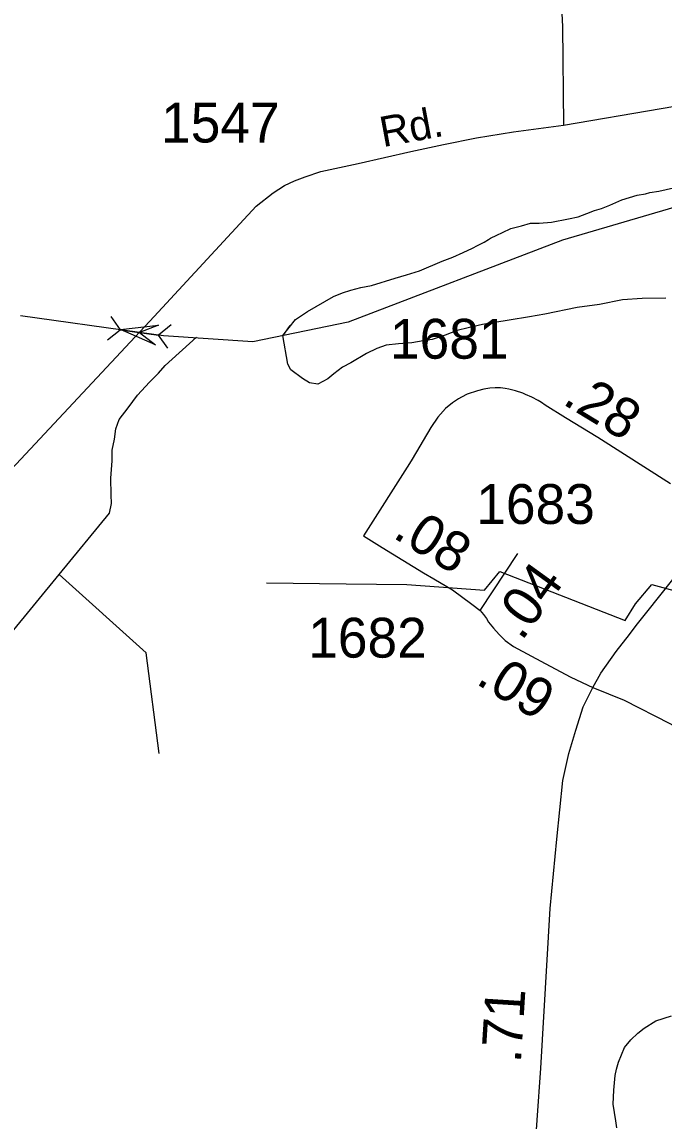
# Model space of a CAD drawing. Extents: x 2206922 to 2357709, y 510027 to 673830.
# Drawn here: x 2307313 to 2309326, y 615129 to 618576 of the extents above; entities that cross this region are included whole.
import ezdxf

# ---------------------------------------------------------------- set-up
doc = ezdxf.new("R2010")
doc.units = 0
for name, color, linetype in [('Exist Hydrographic Creek Single Shore', 7, 'Continuous'), ('Exist Hydrographic Misc Water Feature', 7, 'Continuous'), ('Exist Road Non-System Type 51', 7, 'Continuous'), ('Exist Road Primary NC Attributed', 7, 'Continuous'), ('Exist Road Primary NC Mileage Hundredths English Label', 7, 'Continuous'), ('Exist Road Secondary Mileage Hundredths English Label', 7, 'Continuous'), ('Exist Road Secondary Structure Pipe Attributed CELL', 7, 'Continuous'), ('Exist Road Secondary Structure Pipe CELL', 7, 'Continuous'), ('Exist Road Secondary Type 51 Attributed', 7, 'Continuous'), ('Exist Road Secondary Type 51 Label', 7, 'Continuous'), ('Exist Road Secondary Type 51 Number Label', 7, 'Continuous')]:
    doc.layers.add(name, color=color, linetype=linetype)

msp = doc.modelspace()

# ---------------------------------------------------------------- linework, layer by layer
at = {"layer": 'Exist Hydrographic Creek Single Shore'}
msp.add_lwpolyline([(2309357.1, 617994.2), (2309008.1, 617891.5), (2308336.1, 617634.6), (2308037.1, 617573.2), (2307757.4, 617592), (2307681.4, 617602.3), (2307309.1, 617654)], dxfattribs=at)
at = {"layer": 'Exist Hydrographic Misc Water Feature'}
for points in [[(2308153.4, 617623.7), (2308130.8, 617592.4), (2308170.8, 617643.2), (2308208.6, 617667.5), (2308289.8, 617714.5), (2308318.3, 617726.8), (2308343.9, 617735.1), (2308375.9, 617743.3), (2308409.5, 617749.5), (2308483.5, 617772.5), (2308519.2, 617782.9), (2308559.2, 617795.2), (2308631, 617826.1), (2308664.6, 617838.5), (2308696.2, 617852.8), (2308726.1, 617866.9), (2308741.9, 617875.1), (2308762, 617885.5), (2308775.7, 617893.5), (2308781.9, 617897.5), (2308801.8, 617907.8), (2308819.8, 617916.1), (2308845.7, 617928.5), (2308879.3, 617936.8), (2308907.6, 617945.1), (2308935.1, 617945), (2308973.4, 617947.7), (2309026.9, 617958.3), (2309056.9, 617964.4), (2309084.5, 617974.8), (2309108.7, 617984.9), (2309130.7, 617991.4), (2309156.5, 618001.7), (2309194.2, 618017.9), (2309242, 618032.6), (2309268.3, 618036.8), (2309282.2, 618040.8), (2309310.1, 618045.1), (2309356, 618055.6)], [(2309331.6, 617709.7), (2309257.4, 617708.7), (2309195.9, 617704.2), (2309123.7, 617689.5), (2309053.8, 617680.5), (2308952.1, 617659.4), (2308904.5, 617651.1), (2308840.7, 617640.5), (2308756.9, 617627.5), (2308712.6, 617617.1), (2308677.3, 617608.7), (2308639.6, 617594.1), (2308599.4, 617579.9), (2308571.5, 617575.6), (2308535.6, 617569.2), (2308493.4, 617566.6), (2308455.6, 617562.1), (2308425.5, 617552.1), (2308393.9, 617535.7), (2308344.1, 617507.2), (2308318.5, 617492.8), (2308290.8, 617472.6), (2308272.7, 617456.3), (2308240.7, 617440), (2308215.1, 617443.9), (2308192.6, 617457.4), (2308156.5, 617485.1), (2308146.6, 617502.8), (2308130.8, 617592.4)], [(2307430, 616843.4), (2307587.7, 617035), (2307593.6, 617065.4), (2307593.2, 617093), (2307592.4, 617145.1), (2307595.9, 617199.3), (2307595.7, 617233), (2307603.4, 617267.1), (2307607.1, 617299.4), (2307618.4, 617329.3), (2307646.1, 617365.7), (2307675.8, 617405.8), (2307713.6, 617446.4), (2307741.2, 617474.7), (2307762.6, 617499), (2307860.6, 617587.7)], [(2308079.6, 616816.6), (2308329.9, 616813.4), (2308519.8, 616811.1), (2308763.8, 616793.8), (2308811, 616852.5), (2309204.5, 616698.8), (2309236.3, 616751.1), (2309287.5, 616811.6), (2309407.5, 616778.9), (2309445.4, 616805.2), (2309524.4, 616891.9), (2309585.5, 616954.9), (2309619.3, 616987.1), (2309660.7, 617033.6), (2309674.3, 617059.5), (2309697.8, 617083.9), (2309715.7, 617104), (2309729.6, 617116.1)], [(2307060.9, 616048.2), (2306936.8, 616236.8), (2307197, 616559.4), (2307430, 616843.4)], [(2307743.7, 616281.2), (2307702.7, 616596.8), (2307430, 616843.4)], [(2309177.8, 615107.3), (2309175.4, 615129.2), (2309166.6, 615181.2), (2309168.4, 615225.1), (2309173.5, 615271), (2309177.6, 615291.1), (2309183.6, 615313.3), (2309202.6, 615359.5), (2309222.5, 615383.7), (2309244.1, 615404), (2309264.2, 615420), (2309300.3, 615442.6), (2309349.7, 615459)]]:
    msp.add_lwpolyline(points, dxfattribs=at)
at = {"layer": 'Exist Road Non-System Type 51'}
msp.add_lwpolyline([(2309103.5, 616488), (2309201.4, 616448.6), (2309344.2, 616375.2), (2309407.8, 616340.5), (2309461.8, 616317.3), (2309508.1, 616301.9), (2309558.3, 616292.2), (2309589.2, 616286.4)], dxfattribs=at)
at = {"layer": 'Exist Road Primary NC Attributed'}
for points in [[(2309103.5, 616488), (2309128.3, 616533.5), (2309176.5, 616601.3), (2309217.5, 616654.6), (2309238.9, 616683), (2309272.7, 616724.5), (2309350, 616822.5), (2309449.8, 616947.3), (2309497.5, 617007.8)], [(2308826, 613527.4), (2308838.2, 613763.4), (2308852, 613986.9), (2308871.9, 614307.3), (2308917.2, 614968.5), (2308939.7, 615294.3), (2308969.4, 615795.7), (2308989.8, 616012.7), (2309008.5, 616196.7), (2309027.8, 616281), (2309049.7, 616354.3), (2309072.9, 616427.8), (2309082.1, 616447.1), (2309103.5, 616488)]]:
    msp.add_lwpolyline(points, dxfattribs=at)
at = {"layer": 'Exist Road Secondary Structure Pipe Attributed CELL'}
msp.add_lwpolyline([(2307732, 617563.7), (2307622.3, 617611), (2307740.9, 617624.9), (2307681.4, 617602.3)], close=True, dxfattribs=at)
at = {"layer": 'Exist Road Secondary Structure Pipe CELL'}
for p, q in [((2307592, 617652), (2307621.5, 617610.7)), ((2307581.8, 617579), (2307621.5, 617610.7)), ((2307621.5, 617610.7), (2307741.3, 617594)), ((2307780.9, 617625.7), (2307741.3, 617594)), ((2307770.7, 617552.6), (2307741.3, 617594))]:
    msp.add_line(p, q, dxfattribs=at)
at = {"layer": 'Exist Road Secondary Type 51 Attributed'}
msp.add_line((2308749.3, 616729.8), (2308867.5, 616908.3), dxfattribs=at)
for points in [[(2306816.7, 619863.1), (2307322.7, 619759.4), (2307723.7, 619671.2), (2307987.4, 619620), (2308181.2, 619578.3), (2308306.4, 619535.8), (2308416.7, 619484.7), (2308502.8, 619437.5), (2308594.4, 619386.4), (2308653.6, 619337.9), (2308723.5, 619284.7), (2308773.3, 619225.5), (2308819.1, 619174.3), (2308846, 619131.2), (2308862.1, 619116.4), (2308875.6, 619093.5), (2308901.2, 619045), (2308929.4, 618983.1), (2308967.1, 618886.1), (2308987.3, 618805.3), (2308995.4, 618760.9), (2309000.8, 618708.4), (2309007.5, 618561.6), (2309011.5, 618251.9)], [(2309011.5, 618251.9), (2309623.8, 618356.9), (2310129.8, 618439.1), (2310412.1, 618474.1), (2310468.6, 618483.5), (2310513, 618502.4)], [(2304614.4, 615071.6), (2305166.8, 615249.7), (2305428.1, 615327.5), (2305470.5, 615340.2), (2305495.9, 615351.5), (2305535.5, 615374.1), (2305608.9, 615425), (2305799.6, 615624.3), (2307114.1, 616996.9), (2307727.7, 617652), (2308048, 617998.7), (2308100.5, 618040.5), (2308136.8, 618063.4), (2308167.8, 618078.2), (2308201.4, 618090.3), (2308249.9, 618106.5), (2308366.9, 618132.1), (2308532.5, 618169.8), (2308634.7, 618191.3), (2308738.3, 618212.9), (2308854.1, 618231.7), (2309011.5, 618251.9)], [(2309346.7, 617127.5), (2309118.8, 617272.3), (2309017.8, 617334.3), (2308954, 617374.2), (2308942.1, 617382.3), (2308931.3, 617389.1), (2308911.8, 617398.8), (2308892.3, 617408), (2308883.8, 617411.4), (2308860.2, 617418.8), (2308839.5, 617423.8), (2308828.7, 617426.3), (2308813.1, 617428.2), (2308796.6, 617428.9), (2308780.5, 617427.7), (2308761.7, 617424.5), (2308741.3, 617419.4), (2308708.7, 617408.4), (2308691.3, 617399.5), (2308681.6, 617393.7), (2308663.5, 617381.6), (2308640.8, 617363.2), (2308625.4, 617346.2), (2308617.2, 617336.2), (2308595.5, 617303.5), (2308537, 617205.1), (2308527.8, 617191.3), (2308384.5, 616963.8)], [(2308384.5, 616963.8), (2308442.2, 616928), (2308571.7, 616847.7), (2308605, 616829.8), (2308662.6, 616794.5), (2308723.4, 616750.2), (2308749.3, 616729.8)], [(2308749.3, 616729.8), (2308759.9, 616717.5), (2308769.7, 616705.2), (2308776.1, 616693.8), (2308791.1, 616674.2), (2308809.7, 616654.4), (2308828.5, 616636.3), (2308854, 616617), (2308953.8, 616563.9), (2309034.5, 616521.1), (2309103.5, 616488)]]:
    msp.add_lwpolyline(points, dxfattribs=at)

# ---------------------------------------------------------------- texts
at = {"layer": 'Exist Road Primary NC Mileage Hundredths English Label'}
msp.add_text('.71', height=125, rotation=86.3936, dxfattribs=at).set_placement((2308877.2, 615308.8))
at = {"layer": 'Exist Road Secondary Mileage Hundredths English Label'}
for s, rotation, p in [('.28', 328.7216, (2309004.2, 617379.9)), ('.08', 328.7216, (2308472.1, 616961)), ('.04', 54.1477, (2308879.9, 616631.6)), ('.09', 328.7216, (2308732.5, 616502.4))]:
    msp.add_text(s, height=125, rotation=rotation, dxfattribs=at).set_placement(p)
at = {"layer": 'Exist Road Secondary Type 51 Label'}
msp.add_text('Rd.', height=95, rotation=10.535, dxfattribs=at).set_placement((2308445, 618183.1))
at = {"layer": 'Exist Road Secondary Type 51 Number Label'}
for s, p in [('1547', (2307749.4, 618197.9)), ('1681', (2308467, 617519.8)), ('1683', (2308737.5, 617001.5)), ('1682', (2308210.7, 616582.2))]:
    msp.add_text(s, height=125, dxfattribs=at).set_placement(p)

doc.saveas('drawing.dxf')
